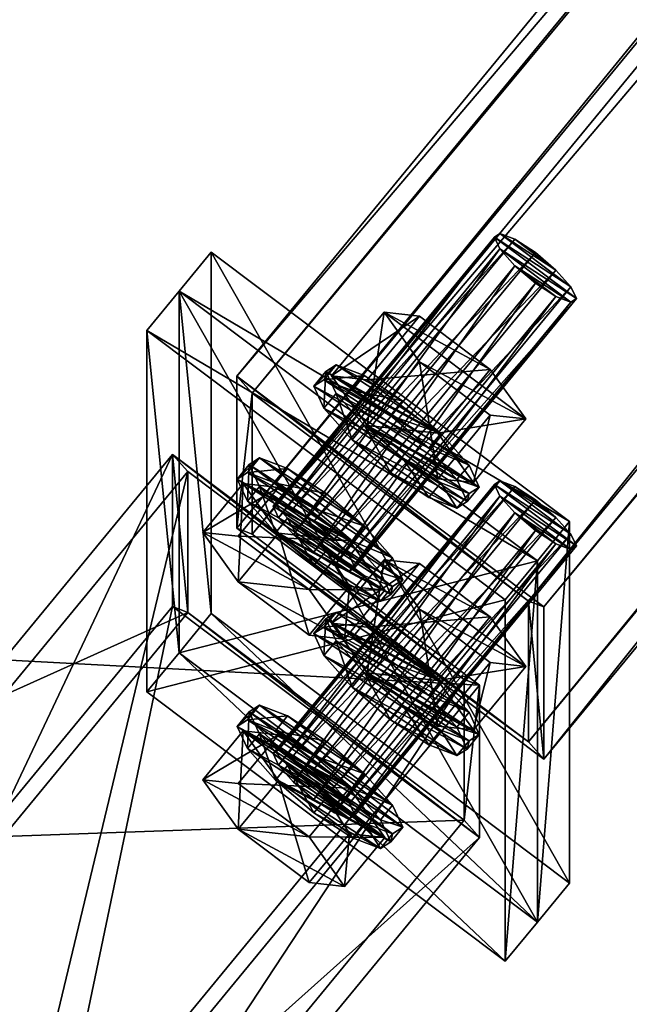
# Model space of a CAD drawing. Header units: millimetres. Extents: x 60485 to 71303, y 100 to 16900.
# Tile 291 of 656: x 68432 to 68526, y 355 to 506. Entities that reach past the tile are written whole.
import ezdxf

# ---------------------------------------------------------------- set-up
doc = ezdxf.new("R2010")
doc.units = ezdxf.units.MM
for name, color, linetype in [('13', 7, 'Continuous'), ('3', 7, 'Continuous'), ('99', 7, 'Continuous')]:
    doc.layers.add(name, color=color, linetype=linetype)

msp = doc.modelspace()

# ---------------------------------------------------------------- meshes
at = {"layer": '13', "color": 7}
mesh = msp.add_polyface(dxfattribs=at)
corners = [(68514.85, 468.01, 2996.62), (68477.69, 429.36, 2983.68), (68480.84, 426.68, 2983.98), (68511.7, 470.69, 2996.32), (68474.55, 431.41, 2985.43), (68508.56, 472.75, 2998.07), (68506.26, 473.62, 3001.4), (68472.25, 432.28, 2988.76), (68505.41, 473.09, 3005.41), (68471.41, 431.75, 2992.78), (68506.26, 471.28, 3009.05), (68472.25, 429.95, 2996.41), (68508.56, 468.69, 3011.32), (68474.55, 427.36, 2998.68), (68477.69, 424.68, 2998.98), (68493.89, 460.93, 2989.15), (68488.45, 461.52, 3001.88), (68480.41, 451.75, 2998.89), (68485.85, 451.16, 2986.16), (68493.89, 453.91, 3012.1), (68485.85, 444.14, 3009.11), (68496.74, 435.95, 3006.61), (68496.74, 442.96, 2983.66), (68473.65, 437.51, 2980.95), (68469.34, 439.15, 2987.2), (68467.48, 436.89, 2986.51), (68467.76, 438.14, 2994.73), (68465.9, 435.89, 2994.04), (68491.3, 447.94, 2982.04), (68485.4, 451.79, 2985.32), (68483.55, 449.53, 2984.63), (68489.44, 445.68, 2981.35), (68481.09, 453.43, 2991.56), (68479.23, 451.17, 2990.87), (68479.51, 452.42, 2999.1), (68477.65, 450.17, 2998.41), (68481.09, 449.04, 3005.91), (68479.23, 446.79, 3005.22), (68485.4, 444.19, 3010.16), (68483.55, 441.94, 3009.47), (68491.3, 439.17, 3010.73), (68489.44, 436.91, 3010.04), (68497.19, 442.92, 2982.61), (68501.51, 438.06, 2986.86), (68503.08, 434.68, 2993.67), (68499.65, 431.42, 3000.52), (68501.23, 432.43, 2992.98), (68499.65, 435.81, 2986.18), (68495.34, 440.66, 2981.92)]
mesh.append_faces([[corners[k] for k in face] for face in [(0, 1, 2, 2), (3, 4, 1, 1), (5, 7, 4, 4), (6, 9, 7, 7), (8, 11, 9, 9), (10, 13, 11, 11), (12, 14, 13, 13), (15, 17, 18, 18), (16, 20, 17, 17), (19, 21, 20, 20), (17, 22, 18, 18), (24, 27, 25, 25), (28, 30, 31, 31), (29, 33, 30, 30), (32, 35, 33, 33), (34, 37, 35, 35), (36, 39, 37, 37), (38, 41, 39, 39), (28, 32, 29, 29), (33, 31, 30, 30)]], dxfattribs={"vtx0": -1, "color": 7})
mesh.append_faces([[corners[k] for k in face] for face in [(20, 22, 17, 17), (32, 42, 34, 34), (34, 43, 36, 36), (36, 44, 38, 38), (41, 45, 39, 39), (39, 46, 37, 37), (37, 47, 35, 35), (35, 48, 33, 33)]], dxfattribs={"vtx0": -1, "vtx1": -1, "color": 7})
mesh.append_faces([[corners[k] for k in face] for face in [(33, 48, 31, 31)]], dxfattribs={"vtx0": -1, "vtx2": -1, "vtx3": -1, "color": 7})
mesh.append_faces([[corners[k] for k in face] for face in [(5, 6, 7, 7), (6, 8, 9, 9), (8, 10, 11, 11), (10, 12, 13, 13), (15, 16, 17, 17), (16, 19, 20, 20), (23, 24, 25, 25), (24, 26, 27, 27), (28, 29, 30, 30), (29, 32, 33, 33), (32, 34, 35, 35), (34, 36, 37, 37), (36, 38, 39, 39), (38, 40, 41, 41)]], dxfattribs={"vtx2": -1, "vtx3": -1, "color": 7})
mesh = msp.add_polyface(dxfattribs=at)
corners = [(68517.99, 463.62, 3002.52), (68517.15, 465.43, 2998.89), (68483.14, 424.09, 2986.25), (68514.85, 468.01, 2996.62), (68480.84, 426.68, 2983.98), (68511.7, 470.69, 2996.32), (68477.69, 429.36, 2983.68), (68508.56, 472.75, 2998.07), (68474.55, 431.41, 2985.43), (68508.56, 468.69, 3011.32), (68511.7, 466.02, 3011.62), (68477.69, 424.68, 2998.98), (68514.85, 463.96, 3009.87), (68480.84, 422.63, 2997.23), (68517.15, 463.09, 3006.54), (68483.14, 421.75, 2993.9), (68483.98, 422.29, 2989.88), (68506.26, 473.62, 3001.4), (68505.41, 473.09, 3005.41), (68506.26, 471.28, 3009.05), (68510.22, 445.13, 2996.87), (68504.78, 452.73, 2986.64), (68496.74, 442.96, 2983.66), (68502.19, 435.36, 2993.88), (68493.89, 460.93, 2989.15), (68485.85, 451.16, 2986.16), (68493.89, 453.91, 3012.1), (68504.78, 445.72, 3009.6), (68496.74, 435.95, 3006.61), (68488.45, 461.52, 3001.88), (68485.85, 444.14, 3009.11), (68501.51, 438.06, 2986.86), (68497.19, 442.92, 2982.61), (68495.34, 440.66, 2981.92), (68499.65, 435.81, 2986.18), (68491.3, 447.94, 2982.04), (68489.44, 445.68, 2981.35), (68491.3, 439.17, 3010.73), (68495.34, 433.07, 3006.76), (68489.44, 436.91, 3010.04), (68481.09, 453.43, 2991.56), (68479.51, 452.42, 2999.1), (68481.09, 449.04, 3005.91), (68503.08, 434.68, 2993.67), (68485.4, 444.19, 3010.16), (68501.51, 433.68, 3001.21), (68479.23, 446.79, 3005.22), (68501.23, 432.43, 2992.98), (68477.65, 450.17, 2998.41)]
mesh.append_faces([[corners[k] for k in face] for face in [(3, 7, 5, 5), (9, 12, 10, 10), (20, 22, 23, 23), (21, 25, 22, 22), (27, 23, 28, 28), (21, 29, 24, 24), (26, 20, 27, 27), (23, 30, 28, 28), (31, 33, 34, 34), (32, 36, 33, 33), (37, 38, 39, 39)]], dxfattribs={"vtx0": -1, "color": 7})
mesh.append_faces([[corners[k] for k in face] for face in [(7, 3, 17, 17), (17, 1, 18, 18), (18, 0, 19, 19), (19, 14, 9, 9), (29, 20, 26, 26), (44, 45, 37, 37)]], dxfattribs={"vtx0": -1, "vtx1": -1, "color": 7})
mesh.append_faces([[corners[k] for k in face] for face in [(17, 3, 1, 1), (18, 1, 0, 0), (19, 0, 14, 14), (9, 14, 12, 12), (29, 21, 20, 20), (30, 23, 22, 22), (40, 35, 32, 32), (41, 32, 31, 31), (42, 31, 43, 43), (44, 43, 45, 45), (46, 47, 34, 34), (48, 34, 33, 33)]], dxfattribs={"vtx0": -1, "vtx2": -1, "vtx3": -1, "color": 7})
mesh.append_faces([[corners[k] for k in face] for face in [(0, 1, 2, 2), (1, 3, 4, 4), (3, 5, 6, 6), (5, 7, 8, 8), (9, 10, 11, 11), (10, 12, 13, 13), (12, 14, 15, 15), (14, 0, 16, 16), (20, 21, 22, 22), (21, 24, 25, 25), (26, 27, 28, 28), (27, 20, 23, 23), (31, 32, 33, 33), (32, 35, 36, 36)]], dxfattribs={"vtx2": -1, "vtx3": -1, "color": 7})
mesh = msp.add_polyface(dxfattribs=at)
corners = [(68514.85, 430.01, 3120.94), (68508.56, 434.74, 3122.39), (68511.7, 432.69, 3120.64), (68506.26, 435.61, 3125.72), (68517.15, 427.42, 3123.21), (68505.41, 435.08, 3129.73), (68517.99, 425.62, 3126.84), (68506.26, 433.27, 3133.37), (68517.15, 425.08, 3130.86), (68508.56, 430.69, 3135.64), (68514.85, 425.96, 3134.19), (68511.7, 428.01, 3135.94), (68504.78, 414.73, 3110.96), (68488.45, 423.51, 3126.2), (68493.89, 422.92, 3113.47), (68517.99, 463.62, 3002.52), (68483.14, 424.09, 2986.25), (68483.98, 422.29, 2989.88), (68517.15, 465.43, 2998.89), (68480.84, 426.68, 2983.98), (68511.7, 466.02, 3011.62), (68480.84, 422.63, 2997.23), (68477.69, 424.68, 2998.98), (68514.85, 463.96, 3009.87), (68483.14, 421.75, 2993.9), (68517.15, 463.09, 3006.54), (68474.55, 427.36, 2998.68), (68488.58, 418.82, 2988.83), (68483.14, 426.43, 2978.6), (68476.95, 418.91, 2976.3), (68472.25, 427.61, 3004.06), (68483.14, 419.41, 3001.55), (68491.34, 420.4, 2989.31), (68489.76, 423.78, 2982.5), (68487.9, 421.53, 2981.81), (68489.48, 418.15, 2988.62), (68485.44, 428.64, 2978.24), (68483.59, 426.38, 2977.55), (68477.69, 431.4, 2976.99), (68479.55, 424.89, 3006.36), (68485.44, 421.04, 3003.09), (68483.59, 418.79, 3002.4), (68469.34, 439.15, 2987.2), (68467.76, 438.14, 2994.73), (68469.34, 434.76, 3001.54), (68489.76, 419.4, 2996.84), (68473.65, 429.91, 3005.8), (68471.8, 427.66, 3005.11), (68487.9, 417.14, 2996.15), (68467.48, 432.51, 3000.85), (68503.08, 434.68, 2993.67), (68501.51, 438.06, 2986.86), (68499.65, 435.81, 2986.18), (68501.23, 432.43, 2992.98), (68491.3, 439.17, 3010.73), (68497.19, 435.32, 3007.45), (68495.34, 433.07, 3006.76), (68501.51, 433.68, 3001.21), (68499.65, 431.42, 3000.52), (68489.44, 436.91, 3010.04), (68483.55, 441.94, 3009.47)]
mesh.append_faces([[corners[k] for k in face] for face in [(0, 1, 2, 2), (9, 10, 11, 11), (12, 13, 14, 14), (15, 16, 17, 17), (18, 19, 16, 16), (20, 21, 22, 22), (23, 24, 21, 21), (25, 17, 24, 24), (24, 22, 21, 21), (30, 27, 31, 31), (32, 34, 35, 35), (33, 37, 34, 34), (36, 38, 37, 37), (50, 52, 53, 53), (55, 58, 56, 56), (57, 53, 58, 58), (54, 57, 55, 55), (58, 59, 56, 56)]], dxfattribs={"vtx0": -1, "color": 7})
mesh.append_faces([[corners[k] for k in face] for face in [(1, 0, 3, 3), (3, 4, 5, 5), (5, 6, 7, 7), (7, 8, 9, 9)]], dxfattribs={"vtx0": -1, "vtx1": -1, "color": 7})
mesh.append_faces([[corners[k] for k in face] for face in [(3, 0, 4, 4), (5, 4, 6, 6), (7, 6, 8, 8), (9, 8, 10, 10), (26, 24, 17, 17), (30, 28, 27, 27), (42, 36, 33, 33), (43, 33, 32, 32), (44, 32, 45, 45), (46, 45, 40, 40), (47, 48, 35, 35), (49, 35, 34, 34), (60, 58, 53, 53)]], dxfattribs={"vtx0": -1, "vtx2": -1, "vtx3": -1, "color": 7})
mesh.append_faces([[corners[k] for k in face] for face in [(27, 28, 29, 29), (32, 33, 34, 34), (33, 36, 37, 37), (39, 40, 41, 41), (50, 51, 52, 52), (54, 55, 56, 56), (55, 57, 58, 58), (57, 50, 53, 53)]], dxfattribs={"vtx2": -1, "vtx3": -1, "color": 7})
mesh = msp.add_polyface(dxfattribs=at)
corners = [(68477.69, 424.68, 2998.98), (68483.14, 421.75, 2993.9), (68474.55, 427.36, 2998.68), (68483.98, 422.29, 2989.88), (68472.25, 429.95, 2996.41), (68483.14, 424.09, 2986.25), (68471.41, 431.75, 2992.78), (68480.84, 426.68, 2983.98), (68472.25, 432.28, 2988.76), (68477.69, 429.36, 2983.68), (68474.55, 431.41, 2985.43), (68483.14, 426.43, 2978.6), (68472.25, 434.62, 2981.11), (68466.06, 427.11, 2978.81), (68476.95, 418.91, 2976.3), (68466.8, 435.21, 2993.84), (68460.62, 427.7, 2991.54), (68472.25, 427.61, 3004.06), (68466.06, 420.09, 3001.76), (68476.95, 411.9, 2999.26), (68485.44, 428.64, 2978.24), (68479.55, 433.66, 2977.68), (68477.69, 431.4, 2976.99), (68473.65, 437.51, 2980.95), (68471.8, 435.25, 2980.26), (68467.48, 436.89, 2986.51), (68467.76, 438.14, 2994.73), (68469.34, 434.76, 3001.54), (68467.48, 432.51, 3000.85), (68465.9, 435.89, 2994.04), (68473.65, 429.91, 3005.8), (68471.8, 427.66, 3005.11), (68479.55, 424.89, 3006.36), (68477.69, 422.63, 3005.68), (68483.59, 418.79, 3002.4), (68469.34, 439.15, 2987.2), (68489.76, 423.78, 2982.5), (68491.34, 420.4, 2989.31), (68489.76, 419.4, 2996.84), (68485.44, 421.04, 3003.09), (68487.9, 417.14, 2996.15), (68489.48, 418.15, 2988.62), (68487.9, 421.53, 2981.81), (68483.59, 426.38, 2977.55)]
mesh.append_faces([[corners[k] for k in face] for face in [(8, 9, 10, 10), (11, 13, 14, 14), (12, 16, 13, 13), (15, 18, 16, 16), (17, 19, 18, 18), (11, 15, 12, 12), (16, 14, 13, 13), (21, 24, 22, 22), (23, 25, 24, 24), (26, 28, 29, 29), (27, 31, 28, 28), (30, 33, 31, 31), (32, 34, 33, 33), (20, 23, 21, 21), (30, 39, 32, 32), (25, 22, 24, 24)]], dxfattribs={"vtx0": -1, "color": 7})
mesh.append_faces([[corners[k] for k in face] for face in [(0, 1, 2, 2), (2, 3, 4, 4), (4, 5, 6, 6), (6, 7, 8, 8), (15, 11, 17, 17), (18, 14, 16, 16), (23, 20, 35, 35), (35, 36, 26, 26), (26, 37, 27, 27), (27, 38, 30, 30), (33, 40, 31, 31), (31, 41, 28, 28), (28, 42, 29, 29), (29, 43, 25, 25)]], dxfattribs={"vtx0": -1, "vtx1": -1, "color": 7})
mesh.append_faces([[corners[k] for k in face] for face in [(4, 3, 5, 5), (6, 5, 7, 7), (8, 7, 9, 9), (29, 42, 43, 43), (25, 43, 22, 22)]], dxfattribs={"vtx0": -1, "vtx2": -1, "vtx3": -1, "color": 7})
mesh.append_faces([[corners[k] for k in face] for face in [(11, 12, 13, 13), (12, 15, 16, 16), (15, 17, 18, 18), (20, 21, 22, 22), (21, 23, 24, 24), (26, 27, 28, 28), (27, 30, 31, 31), (30, 32, 33, 33)]], dxfattribs={"vtx2": -1, "vtx3": -1, "color": 7})
mesh = msp.add_polyface(dxfattribs=at)
corners = [(68511.7, 432.69, 3120.64), (68474.55, 393.4, 3109.75), (68477.69, 391.35, 3108), (68508.56, 434.74, 3122.39), (68472.25, 394.28, 3113.08), (68506.26, 435.61, 3125.72), (68471.41, 393.74, 3117.1), (68505.41, 435.08, 3129.73), (68472.25, 391.94, 3120.73), (68506.26, 433.27, 3133.37), (68474.55, 389.35, 3123), (68508.56, 430.69, 3135.64), (68477.69, 386.67, 3123.3), (68493.89, 422.92, 3113.47), (68488.45, 423.51, 3126.2), (68480.41, 413.74, 3123.21), (68485.85, 413.15, 3110.48), (68493.89, 415.9, 3136.42), (68485.85, 406.13, 3133.43), (68496.74, 404.96, 3107.98), (68473.65, 399.5, 3105.27), (68469.34, 401.14, 3111.52), (68467.48, 398.88, 3110.83), (68467.76, 400.13, 3119.05), (68465.9, 397.88, 3118.36), (68491.3, 409.93, 3106.36), (68485.4, 413.78, 3109.64), (68483.55, 411.52, 3108.95), (68489.44, 407.68, 3105.67), (68481.09, 415.42, 3115.88), (68479.23, 413.16, 3115.19), (68479.51, 414.41, 3123.42), (68477.65, 412.16, 3122.73), (68481.09, 411.03, 3130.23), (68479.23, 408.78, 3129.54), (68485.4, 406.18, 3134.48), (68483.55, 403.93, 3133.79), (68489.44, 398.9, 3134.36), (68497.19, 404.91, 3106.93), (68501.51, 400.06, 3111.18), (68501.23, 394.42, 3117.3), (68499.65, 397.8, 3110.5), (68495.34, 402.65, 3106.24), (68488.58, 418.82, 2988.83), (68476.95, 418.91, 2976.3), (68482.4, 411.31, 2986.53), (68472.25, 427.61, 3004.06), (68483.14, 419.41, 3001.55), (68476.95, 411.9, 2999.26), (68466.06, 420.09, 3001.76), (68485.44, 421.04, 3003.09), (68489.76, 419.4, 2996.84), (68487.9, 417.14, 2996.15), (68483.59, 418.79, 3002.4), (68477.69, 422.63, 3005.68)]
mesh.append_faces([[corners[k] for k in face] for face in [(0, 1, 2, 2), (3, 4, 1, 1), (5, 6, 4, 4), (7, 8, 6, 6), (9, 10, 8, 8), (11, 12, 10, 10), (13, 15, 16, 16), (14, 18, 15, 15), (15, 19, 16, 16), (21, 24, 22, 22), (25, 27, 28, 28), (26, 30, 27, 27), (29, 32, 30, 30), (31, 34, 32, 32), (33, 36, 34, 34), (35, 37, 36, 36), (30, 28, 27, 27), (43, 44, 45, 45), (47, 45, 48, 48), (45, 49, 48, 48), (50, 52, 53, 53), (52, 54, 53, 53)]], dxfattribs={"vtx0": -1, "color": 7})
mesh.append_faces([[corners[k] for k in face] for face in [(18, 19, 15, 15), (26, 38, 29, 29), (29, 38, 31, 31), (31, 39, 33, 33), (36, 40, 34, 34), (34, 41, 32, 32), (32, 42, 30, 30)]], dxfattribs={"vtx0": -1, "vtx1": -1, "color": 7})
mesh.append_faces([[corners[k] for k in face] for face in [(30, 42, 28, 28), (49, 45, 44, 44)]], dxfattribs={"vtx0": -1, "vtx2": -1, "vtx3": -1, "color": 7})
mesh.append_faces([[corners[k] for k in face] for face in [(13, 14, 15, 15), (14, 17, 18, 18), (20, 21, 22, 22), (21, 23, 24, 24), (25, 26, 27, 27), (26, 29, 30, 30), (29, 31, 32, 32), (31, 33, 34, 34), (33, 35, 36, 36), (46, 47, 48, 48), (47, 43, 45, 45), (50, 51, 52, 52)]], dxfattribs={"vtx2": -1, "vtx3": -1, "color": 7})
mesh = msp.add_polyface(dxfattribs=at)
corners = [(68517.99, 425.62, 3126.84), (68517.15, 427.42, 3123.21), (68483.14, 386.08, 3110.57), (68514.85, 430.01, 3120.94), (68480.84, 388.67, 3108.3), (68511.7, 432.69, 3120.64), (68477.69, 391.35, 3108), (68508.56, 434.74, 3122.39), (68474.55, 393.4, 3109.75), (68506.26, 435.61, 3125.72), (68472.25, 394.28, 3113.08), (68505.41, 435.08, 3129.73), (68471.41, 393.74, 3117.1), (68506.26, 433.27, 3133.37), (68472.25, 391.94, 3120.73), (68508.56, 430.69, 3135.64), (68474.55, 389.35, 3123), (68511.7, 428.01, 3135.94), (68477.69, 386.67, 3123.3), (68514.85, 425.96, 3134.19), (68480.84, 384.62, 3121.55), (68517.15, 425.08, 3130.86), (68483.14, 383.74, 3118.22), (68483.98, 384.28, 3114.2), (68510.22, 407.12, 3121.19), (68504.78, 414.73, 3110.96), (68496.74, 404.96, 3107.98), (68502.19, 397.35, 3118.2), (68493.89, 422.92, 3113.47), (68485.85, 413.15, 3110.48), (68493.89, 415.9, 3136.42), (68504.78, 407.71, 3133.92), (68496.74, 397.94, 3130.93), (68485.85, 406.13, 3133.43), (68488.45, 423.51, 3126.2), (68501.51, 400.06, 3111.18), (68497.19, 404.91, 3106.93), (68495.34, 402.65, 3106.24), (68499.65, 397.8, 3110.5), (68491.3, 409.93, 3106.36), (68489.44, 407.68, 3105.67), (68485.4, 406.18, 3134.48), (68491.3, 401.16, 3135.05), (68489.44, 398.9, 3134.36), (68495.34, 395.06, 3131.08), (68485.4, 413.78, 3109.64), (68479.51, 414.41, 3123.42), (68481.09, 411.03, 3130.23), (68503.08, 396.67, 3117.99), (68501.51, 395.67, 3125.53), (68499.65, 393.42, 3124.84), (68483.55, 403.93, 3133.79), (68479.23, 408.78, 3129.54), (68501.23, 394.42, 3117.3), (68477.65, 412.16, 3122.73), (68489.76, 419.4, 2996.84), (68491.34, 420.4, 2989.31), (68489.48, 418.15, 2988.62), (68487.9, 417.14, 2996.15)]
mesh.append_faces([[corners[k] for k in face] for face in [(3, 6, 4, 4), (24, 26, 27, 27), (25, 29, 26, 26), (30, 32, 33, 33), (31, 27, 32, 32), (30, 24, 31, 31), (27, 33, 32, 32), (35, 37, 38, 38), (36, 40, 37, 37), (42, 44, 43, 43), (36, 45, 39, 39), (55, 57, 58, 58)]], dxfattribs={"vtx0": -1, "color": 7})
mesh.append_faces([[corners[k] for k in face] for face in [(34, 24, 30, 30), (47, 48, 41, 41), (41, 49, 42, 42), (43, 50, 51, 51)]], dxfattribs={"vtx0": -1, "vtx1": -1, "color": 7})
mesh.append_faces([[corners[k] for k in face] for face in [(34, 25, 24, 24), (33, 27, 26, 26), (46, 36, 35, 35), (47, 35, 48, 48), (41, 48, 49, 49), (52, 53, 38, 38), (54, 38, 37, 37)]], dxfattribs={"vtx0": -1, "vtx2": -1, "vtx3": -1, "color": 7})
mesh.append_faces([[corners[k] for k in face] for face in [(0, 1, 2, 2), (1, 3, 4, 4), (3, 5, 6, 6), (5, 7, 8, 8), (7, 9, 10, 10), (9, 11, 12, 12), (11, 13, 14, 14), (13, 15, 16, 16), (15, 17, 18, 18), (17, 19, 20, 20), (19, 21, 22, 22), (21, 0, 23, 23), (24, 25, 26, 26), (25, 28, 29, 29), (30, 31, 32, 32), (31, 24, 27, 27), (35, 36, 37, 37), (36, 39, 40, 40), (41, 42, 43, 43), (55, 56, 57, 57)]], dxfattribs={"vtx2": -1, "vtx3": -1, "color": 7})
mesh = msp.add_polyface(dxfattribs=at)
corners = [(68517.99, 425.62, 3126.84), (68483.14, 386.08, 3110.57), (68483.98, 384.28, 3114.2), (68517.15, 427.42, 3123.21), (68480.84, 388.67, 3108.3), (68511.7, 428.01, 3135.94), (68480.84, 384.62, 3121.55), (68477.69, 386.67, 3123.3), (68514.85, 425.96, 3134.19), (68483.14, 383.74, 3118.22), (68517.15, 425.08, 3130.86), (68472.25, 391.94, 3120.73), (68471.41, 393.74, 3117.1), (68488.58, 380.82, 3113.15), (68483.14, 388.42, 3102.92), (68476.95, 380.91, 3100.62), (68482.4, 373.3, 3110.85), (68483.14, 381.41, 3125.87), (68476.95, 373.89, 3123.58), (68466.8, 397.2, 3118.16), (68472.25, 389.6, 3128.38), (68491.34, 382.4, 3113.63), (68489.76, 385.78, 3106.82), (68487.9, 383.52, 3106.13), (68489.48, 380.14, 3112.94), (68485.44, 390.63, 3102.56), (68483.59, 388.37, 3101.87), (68479.55, 395.65, 3101.99), (68477.69, 393.4, 3101.31), (68479.55, 386.88, 3130.68), (68485.44, 383.03, 3127.41), (68483.59, 380.78, 3126.72), (68489.76, 381.39, 3121.16), (68487.9, 379.14, 3120.47), (68469.34, 401.14, 3111.52), (68467.76, 400.13, 3119.05), (68469.34, 396.75, 3125.86), (68473.65, 391.9, 3130.12), (68477.69, 384.62, 3129.99), (68471.8, 389.65, 3129.43), (68467.48, 394.5, 3125.17), (68465.9, 397.88, 3118.36), (68503.08, 396.67, 3117.99), (68501.51, 400.06, 3111.18), (68499.65, 397.8, 3110.5), (68501.23, 394.42, 3117.3), (68491.3, 401.16, 3135.05), (68497.19, 397.31, 3131.77), (68495.34, 395.06, 3131.08), (68501.51, 395.67, 3125.53), (68499.65, 393.42, 3124.84), (68489.44, 398.9, 3134.36), (68483.55, 403.93, 3133.79)]
mesh.append_faces([[corners[k] for k in face] for face in [(0, 1, 2, 2), (3, 4, 1, 1), (5, 6, 7, 7), (8, 9, 6, 6), (10, 2, 9, 9), (9, 7, 6, 6), (13, 15, 16, 16), (17, 16, 18, 18), (20, 13, 17, 17), (21, 23, 24, 24), (22, 26, 23, 23), (25, 28, 26, 26), (30, 33, 31, 31), (32, 24, 33, 33), (33, 38, 31, 31), (42, 44, 45, 45), (47, 50, 48, 48), (49, 45, 50, 50), (46, 49, 47, 47), (50, 51, 48, 48)]], dxfattribs={"vtx0": -1, "color": 7})
mesh.append_faces([[corners[k] for k in face] for face in [(11, 9, 2, 2), (12, 2, 1, 1), (19, 14, 13, 13), (34, 25, 22, 22), (35, 22, 21, 21), (36, 21, 32, 32), (37, 32, 30, 30), (39, 33, 24, 24), (40, 24, 23, 23), (41, 23, 26, 26), (52, 50, 45, 45)]], dxfattribs={"vtx0": -1, "vtx2": -1, "vtx3": -1, "color": 7})
mesh.append_faces([[corners[k] for k in face] for face in [(13, 14, 15, 15), (17, 13, 16, 16), (21, 22, 23, 23), (22, 25, 26, 26), (25, 27, 28, 28), (29, 30, 31, 31), (30, 32, 33, 33), (32, 21, 24, 24), (42, 43, 44, 44), (46, 47, 48, 48), (47, 49, 50, 50), (49, 42, 45, 45)]], dxfattribs={"vtx2": -1, "vtx3": -1, "color": 7})
mesh = msp.add_polyface(dxfattribs=at)
corners = [(68477.69, 386.67, 3123.3), (68483.14, 383.74, 3118.22), (68474.55, 389.35, 3123), (68472.25, 391.94, 3120.73), (68483.98, 384.28, 3114.2), (68471.41, 393.74, 3117.1), (68483.14, 386.08, 3110.57), (68472.25, 394.28, 3113.08), (68480.84, 388.67, 3108.3), (68474.55, 393.4, 3109.75), (68477.69, 391.35, 3108), (68483.14, 388.42, 3102.92), (68472.25, 396.62, 3105.43), (68466.06, 389.1, 3103.13), (68476.95, 380.91, 3100.62), (68466.8, 397.2, 3118.16), (68460.62, 389.69, 3115.86), (68472.25, 389.6, 3128.38), (68466.06, 382.08, 3126.08), (68483.14, 381.41, 3125.87), (68476.95, 373.89, 3123.58), (68488.58, 380.82, 3113.15), (68482.4, 373.3, 3110.85), (68479.55, 395.65, 3101.99), (68473.65, 399.5, 3105.27), (68471.8, 397.24, 3104.58), (68477.69, 393.4, 3101.31), (68467.48, 398.88, 3110.83), (68467.76, 400.13, 3119.05), (68469.34, 396.75, 3125.86), (68467.48, 394.5, 3125.17), (68465.9, 397.88, 3118.36), (68473.65, 391.9, 3130.12), (68471.8, 389.65, 3129.43), (68479.55, 386.88, 3130.68), (68477.69, 384.62, 3129.99), (68483.59, 380.78, 3126.72), (68485.44, 390.63, 3102.56), (68469.34, 401.14, 3111.52), (68489.76, 385.78, 3106.82), (68491.34, 382.4, 3113.63), (68489.76, 381.39, 3121.16), (68485.44, 383.03, 3127.41), (68487.9, 379.14, 3120.47), (68489.48, 380.14, 3112.94), (68487.9, 383.52, 3106.13), (68483.59, 388.37, 3101.87)]
mesh.append_faces([[corners[k] for k in face] for face in [(9, 8, 10, 10), (11, 13, 14, 14), (12, 16, 13, 13), (15, 18, 16, 16), (17, 20, 18, 18), (11, 15, 12, 12), (22, 18, 20, 20), (16, 14, 13, 13), (23, 25, 26, 26), (24, 27, 25, 25), (28, 30, 31, 31), (29, 33, 30, 30), (32, 35, 33, 33), (34, 36, 35, 35), (37, 24, 23, 23), (32, 42, 34, 34), (27, 26, 25, 25)]], dxfattribs={"vtx0": -1, "color": 7})
mesh.append_faces([[corners[k] for k in face] for face in [(0, 1, 2, 2), (2, 1, 3, 3), (3, 4, 5, 5), (5, 6, 7, 7), (7, 8, 9, 9), (15, 21, 17, 17), (18, 14, 16, 16), (24, 37, 38, 38), (38, 39, 28, 28), (28, 40, 29, 29), (29, 41, 32, 32), (35, 43, 33, 33), (33, 44, 30, 30), (30, 45, 31, 31), (31, 46, 27, 27)]], dxfattribs={"vtx0": -1, "vtx1": -1, "color": 7})
mesh.append_faces([[corners[k] for k in face] for face in [(7, 6, 8, 8), (18, 22, 14, 14), (27, 46, 26, 26)]], dxfattribs={"vtx0": -1, "vtx2": -1, "vtx3": -1, "color": 7})
mesh.append_faces([[corners[k] for k in face] for face in [(11, 12, 13, 13), (12, 15, 16, 16), (15, 17, 18, 18), (17, 19, 20, 20), (23, 24, 25, 25), (28, 29, 30, 30), (29, 32, 33, 33), (32, 34, 35, 35)]], dxfattribs={"vtx2": -1, "vtx3": -1, "color": 7})
at = {"layer": '3', "color": 91}
mesh = msp.add_polyface(dxfattribs=at)
corners = [(70789.34, 3270.25, 3889.87), (70831.77, 3238.32, 3880.11), (68510.66, 417.15, 3017.59), (68468.22, 449.08, 3027.35), (70831.77, 3216.68, 3950.87), (68510.66, 395.51, 3088.36), (70789.34, 3248.61, 3960.64), (68468.22, 427.44, 3098.12), (70786.98, 3272.9, 3887.54), (70786.98, 3249.51, 3964.05), (68465.86, 428.34, 3101.53), (68465.86, 451.73, 3025.03), (70834.13, 3214.03, 3953.2), (68513.02, 392.86, 3090.68), (70834.13, 3237.42, 3876.7), (68513.02, 416.25, 3014.18)]
mesh.append_faces([[corners[k] for k in face] for face in [(0, 2, 3, 3), (1, 5, 2, 2), (4, 7, 5, 5), (6, 3, 7, 7), (8, 10, 11, 11), (9, 13, 10, 10), (12, 15, 13, 13), (14, 11, 15, 15)]], dxfattribs={"vtx0": -1, "color": 91})
mesh.append_faces([[corners[k] for k in face] for face in [(9, 6, 12, 12), (6, 8, 0, 0), (0, 8, 1, 1), (12, 4, 14, 14), (4, 12, 6, 6), (14, 1, 8, 8), (3, 10, 7, 7), (7, 10, 5, 5), (15, 2, 13, 13)]], dxfattribs={"vtx0": -1, "vtx1": -1, "color": 91})
mesh.append_faces([[corners[k] for k in face] for face in [(6, 9, 8, 8), (14, 4, 1, 1), (11, 3, 2, 2), (3, 11, 10, 10), (5, 10, 13, 13), (2, 15, 11, 11), (13, 2, 5, 5)]], dxfattribs={"vtx0": -1, "vtx2": -1, "vtx3": -1, "color": 91})
mesh.append_faces([[corners[k] for k in face] for face in [(0, 1, 2, 2), (1, 4, 5, 5), (4, 6, 7, 7), (6, 0, 3, 3), (8, 9, 10, 10), (9, 12, 13, 13), (12, 14, 15, 15), (14, 8, 11, 11)]], dxfattribs={"vtx2": -1, "vtx3": -1, "color": 91})
mesh = msp.add_polyface(dxfattribs=at)
corners = [(68458.33, 437.05, 3023.68), (68500.77, 405.12, 3013.92), (68430, 319.11, 2987.62), (68430, 402.62, 3013.15), (68500.77, 383.49, 3084.68), (68430, 297.47, 3058.38), (68458.33, 415.42, 3094.44), (68430, 380.99, 3083.92), (68455.97, 439.7, 3021.35), (68455.97, 416.31, 3097.86), (68430, 384.75, 3088.2), (68430, 408.14, 3011.7), (68503.12, 380.83, 3087.01), (68430, 291.96, 3059.84), (68503.12, 404.22, 3010.5), (68430, 315.35, 2983.33)]
mesh.append_faces([[corners[k] for k in face] for face in [(0, 2, 3, 3), (1, 5, 2, 2), (4, 7, 5, 5), (6, 3, 7, 7), (8, 10, 11, 11), (9, 13, 10, 10), (12, 15, 13, 13), (14, 11, 15, 15)]], dxfattribs={"vtx0": -1, "color": 91})
mesh.append_faces([[corners[k] for k in face] for face in [(9, 6, 12, 12), (6, 8, 0, 0), (0, 8, 1, 1), (12, 4, 14, 14), (4, 12, 6, 6), (14, 1, 8, 8), (11, 3, 15, 15), (3, 10, 7, 7), (7, 10, 5, 5), (15, 2, 13, 13), (2, 15, 3, 3), (13, 5, 10, 10)]], dxfattribs={"vtx0": -1, "vtx1": -1, "color": 91})
mesh.append_faces([[corners[k] for k in face] for face in [(6, 9, 8, 8), (14, 4, 1, 1), (3, 11, 10, 10), (13, 2, 5, 5)]], dxfattribs={"vtx0": -1, "vtx2": -1, "vtx3": -1, "color": 91})
mesh.append_faces([[corners[k] for k in face] for face in [(0, 1, 2, 2), (1, 4, 5, 5), (4, 6, 7, 7), (6, 0, 3, 3), (8, 9, 10, 10), (9, 12, 13, 13), (12, 14, 15, 15), (14, 8, 11, 11)]], dxfattribs={"vtx2": -1, "vtx3": -1, "color": 91})
at = {"layer": '99', "color": 7}
mesh = msp.add_polyface(dxfattribs=at)
corners = [(68516.95, 373.82, 3142.38), (68461.93, 415.22, 3155.03), (68461.93, 470.77, 2973.33), (68516.95, 429.37, 2960.68), (68456.99, 409.2, 3153.19), (68456.99, 464.75, 2971.5), (68512, 367.81, 3140.54), (68512, 423.36, 2958.84)]
mesh.append_faces([[corners[k] for k in face] for face in [(0, 2, 3, 3), (1, 5, 2, 2), (4, 7, 5, 5), (6, 3, 7, 7), (1, 6, 4, 4), (3, 5, 7, 7)]], dxfattribs={"vtx0": -1, "color": 7})
mesh.append_faces([[corners[k] for k in face] for face in [(0, 1, 2, 2), (1, 4, 5, 5), (4, 6, 7, 7), (6, 0, 3, 3), (1, 0, 6, 6), (3, 2, 5, 5)]], dxfattribs={"vtx2": -1, "vtx3": -1, "color": 7})
mesh = msp.add_polyface(dxfattribs=at)
corners = [(68512, 367.81, 3140.54), (68456.99, 409.2, 3153.19), (68456.99, 464.75, 2971.5), (68512, 423.36, 2958.84), (68452.04, 403.19, 3151.36), (68452.04, 458.74, 2969.66), (68507.05, 361.8, 3138.7), (68507.05, 417.35, 2957)]
mesh.append_faces([[corners[k] for k in face] for face in [(0, 2, 3, 3), (1, 5, 2, 2), (4, 7, 5, 5), (6, 3, 7, 7), (1, 6, 4, 4), (3, 5, 7, 7)]], dxfattribs={"vtx0": -1, "color": 7})
mesh.append_faces([[corners[k] for k in face] for face in [(0, 1, 2, 2), (1, 4, 5, 5), (4, 6, 7, 7), (6, 0, 3, 3), (1, 0, 6, 6), (3, 2, 5, 5)]], dxfattribs={"vtx2": -1, "vtx3": -1, "color": 7})

doc.saveas('drawing.dxf')
